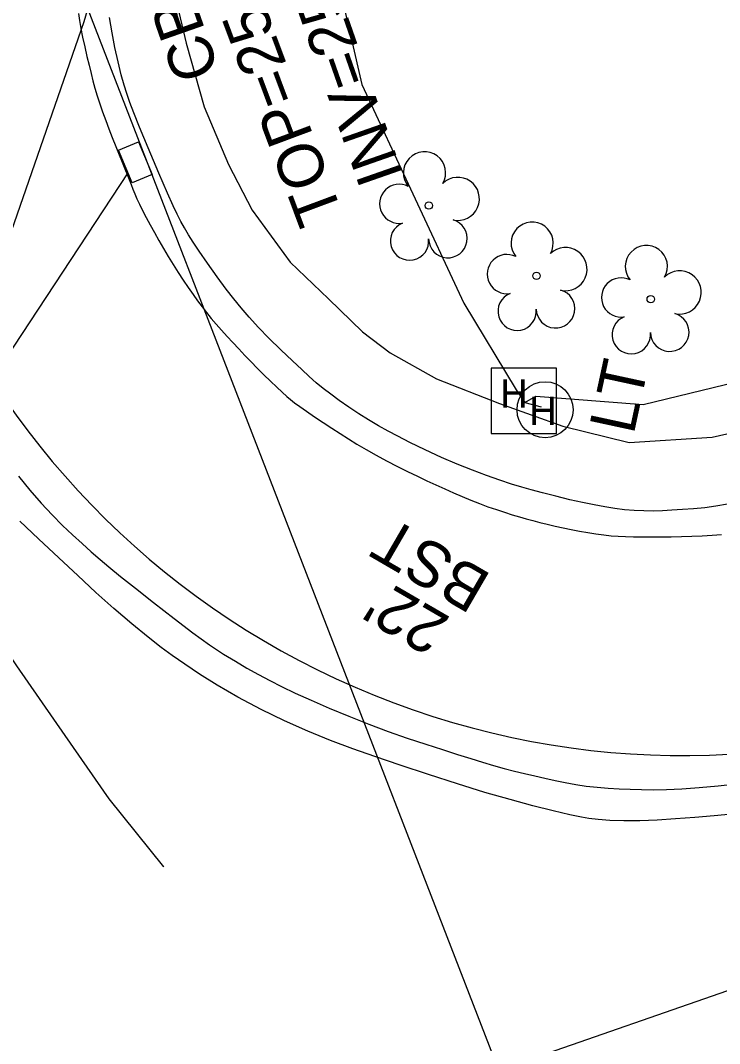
# Model space of a CAD drawing. Extents: x 2100323 to 2109811, y 740376 to 749755.
# Drawn here: x 2106418.9 to 2106480.4, y 744311 to 744401 of the extents above; entities that cross this region are included whole.
import ezdxf

# ---------------------------------------------------------------- set-up
doc = ezdxf.new("R2010")
doc.units = 0
for name, color, linetype in [('Exist Guardrail', 7, 'Continuous'), ('Exist Horizontal Alignment', 7, 'Continuous'), ('Exist Roads Curbs', 7, 'Continuous'), ('Exist Roads EOP', 7, 'Continuous'), ('Exist Roads EOP Other', 7, 'Continuous'), ('Exist Roads EOP Text', 7, 'Continuous'), ('Exist Structure Minor Catch Basin', 7, 'Continuous'), ('Exist Structure Minor Catch Basin Text', 7, 'Continuous'), ('Exist Structure Minor Catch Basin Top Elevation', 7, 'Continuous'), ('Exist Structure Minor Pipes RCP 15 Inch', 7, 'Continuous'), ('Exist Structure Minor Pipes RCP 15 Inch Invert', 7, 'Continuous'), ('Exist Structure Minor Pipes RCP 42 Inch', 7, 'Continuous'), ('Exist Utilities Other Pole CELL', 7, 'Continuous'), ('Exist Utilities Other Pole Text', 7, 'Continuous'), ('Exist Utilities Power Hand Hole CELL', 7, 'Continuous'), ('Exist Utilities Power UG Cable SUE LOS B', 7, 'Continuous'), ('Exist Utilities Telephone UG Conduit SUE LOS B', 7, 'Continuous'), ('Exist Vegetation Tree CELL', 7, 'Continuous')]:
    doc.layers.add(name, color=color, linetype=linetype)

msp = doc.modelspace()

# ---------------------------------------------------------------- linework, layer by layer
at = {"layer": 'Exist Guardrail'}
msp.add_lwpolyline([(2106431.482, 744326.543), (2106431.482, 744326.543), (2106426.687, 744332.539), (2106422.82, 744338.114), (2106418.556, 744344.239), (2106409.441, 744357.919), (2106403.968, 744367.651), (2106400.679, 744374.348), (2106399.041, 744377.978)], dxfattribs=at)
at = {"layer": 'Exist Horizontal Alignment'}
for centre, radius, start in [((2106477.196, 744408.83), 72.48, 159.52294), ((2106187.638, 744514.163), 390, 310.75685)]:
    msp.add_arc(centre, radius, start, 336.42903, dxfattribs=at)
at = {"layer": 'Exist Roads Curbs'}
for points in [[(2106481.102, 744358.466), (2106480.074, 744358.296), (2106479.101, 744358.148), (2106478.113, 744358.046), (2106477.122, 744357.985), (2106476.202, 744357.933), (2106475.364, 744357.885), (2106474.558, 744357.855), (2106473.73, 744357.858), (2106472.883, 744357.895), (2106472.032, 744357.971), (2106471.179, 744358.087), (2106470.295, 744358.234), (2106469.352, 744358.403), (2106468.342, 744358.597), (2106467.225, 744358.844), (2106465.993, 744359.148), (2106464.806, 744359.458), (2106463.824, 744359.721), (2106463.004, 744359.95), (2106462.095, 744360.232), (2106461.055, 744360.582), (2106459.901, 744360.992), (2106458.649, 744361.456), (2106457.308, 744361.976), (2106455.916, 744362.569), (2106454.481, 744363.239), (2106453.151, 744363.892), (2106452.076, 744364.437), (2106451.221, 744364.891), (2106450.379, 744365.364), (2106449.518, 744365.873), (2106448.649, 744366.416), (2106447.783, 744366.99), (2106446.934, 744367.585), (2106446.176, 744368.139), (2106445.522, 744368.643), (2106444.913, 744369.143), (2106444.291, 744369.69), (2106443.633, 744370.299), (2106442.806, 744371.077), (2106441.787, 744372.042), (2106440.736, 744373.066), (2106439.816, 744374.019), (2106439.018, 744374.904), (2106438.295, 744375.737), (2106437.64, 744376.521), (2106436.965, 744377.384), (2106436.182, 744378.457), (2106435.327, 744379.682), (2106434.618, 744380.721), (2106434.09, 744381.517), (2106433.678, 744382.166), (2106433.316, 744382.766), (2106432.996, 744383.334), (2106432.663, 744383.979), (2106432.308, 744384.72), (2106431.813, 744385.83), (2106431.061, 744387.578), (2106430.115, 744389.815), (2106429.359, 744391.638), (2106428.856, 744392.895), (2106428.51, 744393.811), (2106428.225, 744394.608), (2106427.99, 744395.329), (2106427.74, 744396.238), (2106427.465, 744397.379), (2106427.191, 744398.646), (2106426.942, 744399.932), (2106426.719, 744401.279)], [(2106481.465, 744331.184), (2106479.912, 744331.036), (2106478.226, 744330.89), (2106476.517, 744330.761), (2106474.896, 744330.663), (2106473.371, 744330.6), (2106471.986, 744330.588), (2106470.749, 744330.633), (2106469.705, 744330.71), (2106468.898, 744330.799), (2106468.242, 744330.913), (2106467.226, 744331.131), (2106465.765, 744331.466), (2106463.972, 744331.909), (2106461.963, 744332.453), (2106459.743, 744333.097), (2106457.346, 744333.832), (2106454.779, 744334.658), (2106452.277, 744335.488), (2106450.076, 744336.239), (2106448.132, 744336.928), (2106446.175, 744337.669), (2106444.159, 744338.481), (2106442.108, 744339.382), (2106440.045, 744340.389), (2106438.003, 744341.479), (2106436.192, 744342.518), (2106434.644, 744343.486), (2106433.332, 744344.363), (2106432.227, 744345.133), (2106431.271, 744345.842), (2106430.104, 744346.76), (2106428.666, 744347.934), (2106427.092, 744349.272), (2106425.514, 744350.683), (2106423.922, 744352.17), (2106422.241, 744353.742), (2106420.459, 744355.401), (2106418.826, 744356.952)]]:
    msp.add_lwpolyline(points, dxfattribs=at)
at = {"layer": 'Exist Roads EOP'}
for points in [[(2106423.989, 744401.644), (2106424.074, 744401.017), (2106424.192, 744400.318), (2106424.345, 744399.548), (2106424.531, 744398.706), (2106424.728, 744397.86), (2106424.915, 744397.078), (2106425.09, 744396.358), (2106425.255, 744395.701), (2106425.427, 744395.062), (2106425.626, 744394.394), (2106425.852, 744393.698), (2106426.104, 744392.973), (2106426.377, 744392.23), (2106426.662, 744391.478), (2106426.96, 744390.717), (2106427.27, 744389.947), (2106427.569, 744389.212), (2106427.833, 744388.557), (2106428.063, 744387.98), (2106428.258, 744387.483), (2106428.434, 744387.033), (2106428.606, 744386.598), (2106428.774, 744386.177), (2106428.937, 744385.771), (2106429.122, 744385.341), (2106429.352, 744384.851), (2106429.628, 744384.299), (2106429.949, 744383.686), (2106430.302, 744383.033), (2106430.671, 744382.361), (2106431.058, 744381.67), (2106431.462, 744380.96), (2106431.879, 744380.247), (2106432.307, 744379.546), (2106432.747, 744378.857), (2106433.197, 744378.179), (2106433.642, 744377.529), (2106434.067, 744376.921), (2106434.471, 744376.354), (2106434.855, 744375.83), (2106435.243, 744375.323), (2106435.66, 744374.809), (2106436.105, 744374.288), (2106436.579, 744373.76), (2106437.073, 744373.223), (2106437.578, 744372.676), (2106438.095, 744372.12), (2106438.624, 744371.554), (2106439.166, 744370.983), (2106439.721, 744370.413), (2106440.291, 744369.844), (2106440.875, 744369.275), (2106441.429, 744368.747), (2106441.908, 744368.302), (2106442.311, 744367.939), (2106442.64, 744367.659), (2106442.991, 744367.385), (2106443.462, 744367.043), (2106444.053, 744366.631), (2106444.764, 744366.151), (2106445.528, 744365.643), (2106446.278, 744365.149), (2106447.015, 744364.671), (2106447.739, 744364.206), (2106448.487, 744363.743), (2106449.296, 744363.267), (2106450.168, 744362.778), (2106451.101, 744362.276), (2106452.045, 744361.786), (2106452.949, 744361.33), (2106453.813, 744360.908), (2106454.638, 744360.522), (2106455.437, 744360.158), (2106456.223, 744359.804), (2106456.997, 744359.46), (2106457.759, 744359.125), (2106458.513, 744358.807), (2106459.264, 744358.509), (2106460.013, 744358.232), (2106460.759, 744357.976), (2106461.482, 744357.742), (2106462.159, 744357.53), (2106462.791, 744357.34), (2106463.378, 744357.172), (2106463.961, 744357.015), (2106464.578, 744356.856), (2106465.231, 744356.696), (2106465.919, 744356.534), (2106466.629, 744356.377), (2106467.346, 744356.229), (2106468.071, 744356.09), (2106468.804, 744355.961), (2106469.524, 744355.848), (2106470.212, 744355.756), (2106470.867, 744355.685), (2106471.489, 744355.635), (2106472.125, 744355.601), (2106472.822, 744355.579), (2106473.579, 744355.569), (2106474.397, 744355.569), (2106475.255, 744355.578), (2106476.134, 744355.592), (2106477.034, 744355.612), (2106477.955, 744355.638), (2106478.865, 744355.673), (2106479.736, 744355.722), (2106480.565, 744355.786)], [(2106418.699, 744360.919), (2106419.715, 744359.699), (2106420.712, 744358.554), (2106421.669, 744357.519), (2106422.586, 744356.592), (2106423.464, 744355.766), (2106424.305, 744354.995), (2106425.112, 744354.272), (2106425.883, 744353.596), (2106426.659, 744352.936), (2106427.681, 744352.099), (2106428.987, 744351.052), (2106430.578, 744349.795), (2106432.393, 744348.382), (2106434.055, 744347.129), (2106435.505, 744346.089), (2106436.741, 744345.263), (2106437.789, 744344.627), (2106438.807, 744344.038), (2106439.82, 744343.472), (2106440.829, 744342.93), (2106441.858, 744342.402), (2106443.056, 744341.828), (2106444.447, 744341.2), (2106446.032, 744340.516), (2106447.782, 744339.791), (2106449.526, 744339.103), (2106451.236, 744338.466), (2106452.912, 744337.879), (2106454.539, 744337.343), (2106456.021, 744336.863), (2106457.343, 744336.438), (2106458.506, 744336.069), (2106459.524, 744335.752), (2106460.497, 744335.465), (2106461.439, 744335.204), (2106462.352, 744334.969), (2106463.24, 744334.757), (2106464.128, 744334.552), (2106465.021, 744334.348), (2106465.917, 744334.148), (2106466.82, 744333.954), (2106467.737, 744333.787), (2106468.67, 744333.652), (2106469.618, 744333.547), (2106470.581, 744333.471), (2106471.554, 744333.412), (2106472.536, 744333.367), (2106473.526, 744333.337), (2106474.546, 744333.325), (2106475.72, 744333.352), (2106477.071, 744333.42), (2106478.597, 744333.53), (2106480.262, 744333.677), (2106481.847, 744333.838)]]:
    msp.add_lwpolyline(points, dxfattribs=at)
at = {"layer": 'Exist Roads EOP Other'}
msp.add_lwpolyline([(2106439.719, 744437.131), (2106432.984, 744417.001), (2106432.428, 744412.577), (2106432.077, 744408.329), (2106432.279, 744404.014), (2106433.471, 744399.016), (2106435.045, 744393.43), (2106437.174, 744388.357), (2106439.279, 744384.341), (2106442.615, 744379.757), (2106445.975, 744376.538), (2106448.989, 744373.637), (2106451.416, 744371.762), (2106455.494, 744369.48), (2106461.035, 744367.31), (2106466.613, 744365.324), (2106472.45, 744363.883), (2106479.74, 744364.358), (2106488.648, 744366.384), (2106496.506, 744369.073), (2106498.868, 744363.457)], dxfattribs=at)
at = {"layer": 'Exist Structure Minor Catch Basin'}
msp.add_lwpolyline([(2106427.5, 744389.617), (2106429.268, 744390.357), (2106430.477, 744387.465), (2106428.71, 744386.725)], close=True, dxfattribs=at)
at = {"layer": 'Exist Structure Minor Pipes RCP 15 Inch'}
msp.add_line((2106399.502, 744343.809), (2106428.363, 744387.629), dxfattribs=at)
at = {"layer": 'Exist Structure Minor Pipes RCP 42 Inch'}
msp.add_line((2106468.451, 744289.307), (2106322.619, 744666.037), dxfattribs=at)
at = {"layer": 'Exist Utilities Other Pole CELL'}
msp.add_circle((2106465.043, 744366.769), 2.463, dxfattribs=at)
at = {"layer": 'Exist Utilities Power Hand Hole CELL'}
msp.add_line((2106463.253, 744367.415), (2106463.253, 744367.415), dxfattribs=at)
msp.add_lwpolyline([(2106460.303, 744364.69), (2106466.053, 744364.69), (2106466.053, 744370.44), (2106460.303, 744370.44), (2106460.303, 744364.69)], dxfattribs=at)
at = {"layer": 'Exist Utilities Power UG Cable SUE LOS B'}
for points in [[(2106443.197, 744436.759), (2106443.277, 744435.522), (2106442.311, 744432.384), (2106442.156, 744425.129), (2106442.336, 744423.95), (2106448.923, 744395.396), (2106457.903, 744376.138), (2106462.495, 744368.512), (2106463.253, 744367.415), (2106464.694, 744367.028)], [(2106463.253, 744367.415), (2106464.236, 744367.974), (2106473.672, 744367.224), (2106498.44, 744373.243), (2106516.426, 744382.785), (2106517.526, 744383.413), (2106518.108, 744383.225), (2106526.379, 744348.482), (2106527.453, 744345.508), (2106531.237, 744343.493), (2106557.637, 744343.106), (2106559.772, 744344.424), (2106562.123, 744347.156), (2106562.811, 744349.094), (2106563.525, 744350.08)], [(2106362.892, 744272.893), (2106363.631, 744275.067), (2106364.636, 744275.609), (2106370.22, 744278.691), (2106387.891, 744286.974), (2106425.762, 744297.991), (2106461.896, 744308.979), (2106483.149, 744316.363), (2106507.839, 744326.936), (2106528.336, 744341.685), (2106529.763, 744342.785), (2106530.994, 744343.065), (2106553.057, 744341.747), (2106558.632, 744342.965), (2106563.264, 744348.94), (2106563.525, 744350.08)]]:
    msp.add_lwpolyline(points, dxfattribs=at)
at = {"layer": 'Exist Utilities Telephone UG Conduit SUE LOS B'}
msp.add_lwpolyline([(2106385.678, 744296.507), (2106395.208, 744319.583), (2106404.206, 744339.542), (2106408.608, 744355.245), (2106424.491, 744400.931), (2106431.516, 744424.84), (2106439.538, 744450.395)], dxfattribs=at)
at = {"layer": 'Exist Vegetation Tree CELL'}
for p, q in [((2106454.818, 744384.737), (2106454.818, 744384.737)), ((2106464.289, 744378.555), (2106464.289, 744378.555)), ((2106474.34, 744376.499), (2106474.34, 744376.499))]:
    msp.add_line(p, q, dxfattribs=at)
for centre in [(2106454.818, 744384.737), (2106464.289, 744378.555), (2106474.34, 744376.499)]:
    msp.add_circle(centre, 0.326, dxfattribs=at)
for centre, radius, start, end in [((2106454.433, 744387.61), 1.856, 330.16508, 219.71335), ((2106457.367, 744385.326), 1.899, 257.1011, 134.19993), ((2106452.213, 744384.891), 1.727, 62.66361, 279.3457), ((2106453.114, 744381.616), 1.689, 111.56708, 6.23104), ((2106456.491, 744381.838), 1.698, 181.28216, 74.55999), ((2106463.904, 744381.428), 1.856, 330.16508, 219.71335), ((2106466.838, 744379.144), 1.899, 257.1011, 134.19993), ((2106473.955, 744379.372), 1.856, 330.16508, 219.71335), ((2106461.683, 744378.709), 1.727, 62.66361, 279.3457), ((2106471.735, 744376.653), 1.727, 62.66361, 279.3457), ((2106476.889, 744377.088), 1.899, 257.1011, 134.19993), ((2106462.585, 744375.434), 1.689, 111.56708, 6.23104), ((2106465.962, 744375.656), 1.698, 181.28216, 74.55999), ((2106472.636, 744373.378), 1.689, 111.56708, 6.23104), ((2106476.013, 744373.599), 1.698, 181.28216, 74.55999)]:
    msp.add_arc(centre, radius, start, end, dxfattribs=at)

# ---------------------------------------------------------------- texts
at = {"layer": 'Exist Roads EOP Text'}
for s, p in [('BST', (2106460.457, 744352.192)), ("22' ", (2106456.834, 744348.434))]:
    msp.add_text(s, height=4, rotation=149.829, dxfattribs=at).set_placement(p)
at = {"layer": 'Exist Structure Minor Catch Basin Text'}
msp.add_text('CB', height=4, rotation=109.35802, dxfattribs=at).set_placement((2106436.44, 744396.52))
at = {"layer": 'Exist Structure Minor Catch Basin Top Elevation'}
msp.add_text("TOP=259.99'", height=4, rotation=110.47817, dxfattribs=at).set_placement((2106447.27, 744383.939))
at = {"layer": 'Exist Structure Minor Pipes RCP 15 Inch Invert'}
msp.add_text("INV=256.49'", height=4, rotation=109.28629, dxfattribs=at).set_placement((2106452.584, 744387.388))
at = {"layer": 'Exist Utilities Other Pole Text'}
msp.add_text('LT', height=4, rotation=77.8136, dxfattribs=at).set_placement((2106472.829, 744364.501))
at = {"layer": 'Exist Utilities Power Hand Hole CELL'}
for p in [(2106461.094, 744366.941), (2106463.658, 744365.42)]:
    msp.add_text('H', height=2.5, dxfattribs=at).set_placement(p)

doc.saveas('drawing.dxf')
